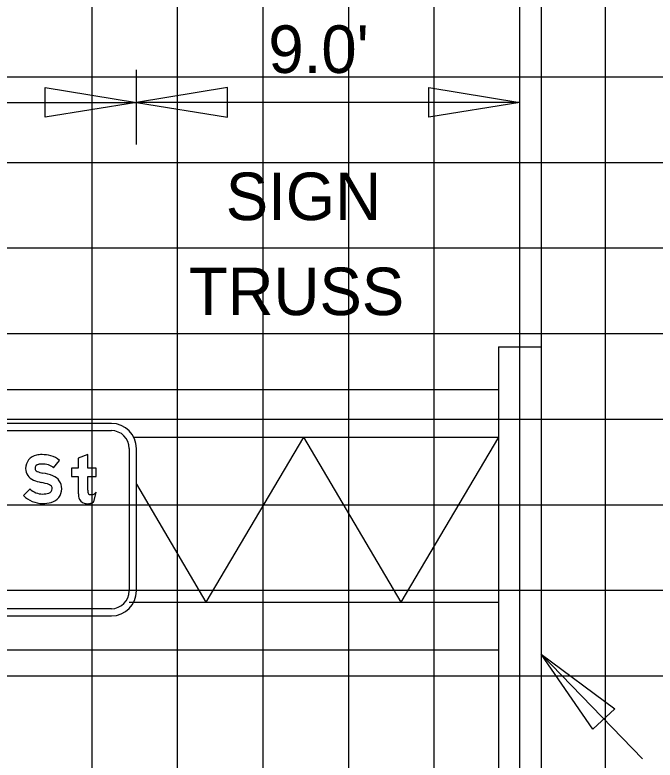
# Model space of a CAD drawing. Extents: x 2193008 to 2198143, y 1236112 to 1237864.
# Drawn here: x 2196170.9 to 2196185.87, y 1237193.14 to 1237210.55 of the extents above; entities that cross this region are included whole.
import ezdxf

# ---------------------------------------------------------------- set-up
doc = ezdxf.new("R2010")
doc.units = 0
for name, color, linetype in [('3', 7, 'Continuous'), ('Default', 7, 'Continuous'), ('GSBWFILL', 7, 'Continuous'), ('GSCOLORFILL', 7, 'Continuous'), ('GSDIMS', 7, 'Continuous'), ('GSOUTLINE', 7, 'Continuous'), ('Level 55', 7, 'Continuous'), ('M-ROADS', 7, 'Continuous')]:
    doc.layers.add(name, color=color, linetype=linetype)

msp = doc.modelspace()

# ---------------------------------------------------------------- linework, layer by layer
at = {"layer": '3'}
for p, q in [((2196183.207, 1237215.441), (2196183.207, 1237202.797)), ((2196182.207, 1237202.797), (2196182.207, 1237178.261)), ((2196183.207, 1237202.797), (2196183.207, 1237178.261)), ((2196185.576, 1237193.167), (2196183.207, 1237195.61))]:
    msp.add_line(p, q, dxfattribs=at)
at = {"layer": 'Default'}
msp.add_line((2196182.707, 1237202.245), (2196182.707, 1237208.856), dxfattribs=at)
at = {"layer": 'GSBWFILL'}
msp.add_line((2196172.748, 1237199.172), (2196172.807, 1237199.401), dxfattribs=at)
for points in [[(2196172.607, 1237199.445), (2196172.607, 1237199.768), (2196172.807, 1237199.768), (2196172.807, 1237199.959), (2196172.607, 1237199.959), (2196172.607, 1237200.278), (2196172.386, 1237200.194), (2196172.386, 1237199.959), (2196172.231, 1237199.959), (2196172.231, 1237199.768), (2196172.386, 1237199.768), (2196172.386, 1237199.378)], [(2196171.81, 1237199.966), (2196171.947, 1237200.141)], [(2196171.258, 1237199.477), (2196171.102, 1237199.319)]]:
    msp.add_lwpolyline(points, dxfattribs=at)
for centre, major_axis, ratio, start_param, end_param in [((2196171.471, 1237199.952), (0, 0.317), 0.999996, 0.202758, 1.570796), ((2196171.539, 1237199.624), (0, 0.652), 0.999996, 0, 0.202758), ((2196171.539, 1237199.476), (0, 0.8), 0.999996, 6.026234, 6.283185), ((2196171.613, 1237199.758), (0, 0.508), 0.999996, 5.565152, 6.026234), ((2196171.471, 1237199.952), (0, 0.0957), 0.999996, 0.202758, 1.570796), ((2196171.539, 1237199.624), (0, 0.431), 0.999996, 0, 0.202758), ((2196171.539, 1237199.476), (0, 0.578), 0.999996, 6.026234, 6.283185), ((2196171.613, 1237199.758), (0, 0.286), 0.999996, 5.523837, 6.026234), ((2196171.448, 1237199.952), (0, 0.294), 0.999996, 1.570796, 2.761249), ((2196171.448, 1237199.952), (0, 0.0724), 0.999996, 1.570796, 2.761249), ((2196171.689, 1237200.555), (0, 0.722), 0.999996, 2.761249, 2.95744), ((2196171.31, 1237198.52), (0, 1.348), 0.999996, 5.918637, 6.099033), ((2196171.689, 1237200.555), (0, 0.944), 0.999996, 2.761249, 2.95744), ((2196171.676, 1237199.478), (0, 0.323), 0.999996, 4.712389, 5.918637), ((2196171.552, 1237199.774), (0, 0.419), 0.999996, 2.360607, 3.141593), ((2196171.31, 1237198.52), (0, 1.127), 0.999996, 5.918637, 6.099033), ((2196171.67, 1237199.478), (0, 0.107), 0.999996, 3.401517, 4.712389), ((2196171.676, 1237199.478), (0, 0.101), 0.999996, 4.712389, 5.918637), ((2196171.67, 1237199.478), (0, 0.329), 0.999996, 3.401517, 4.712389), ((2196171.552, 1237199.774), (0, 0.64), 0.999996, 2.360607, 3.141593), ((2196171.552, 1237199.918), (0, 0.563), 0.999996, 3.141593, 3.401517), ((2196172.816, 1237199.378), (0, 0.43), 0.999991, 1.570796, 1.830698), ((2196173.994, 1237199.445), (0, 1.386), 0.999991, 1.570796, 1.606005), ((2196172.671, 1237199.407), (0, 0.0637), 0.999991, 1.74085, 2.407828), ((2196172.673, 1237199.409), (0, 0.0667), 0.999991, 2.407828, 3.141593), ((2196172.673, 1237199.692), (0, 0.35), 0.999991, 3.141593, 3.310762), ((2196172.718, 1237199.429), (0, 0.083), 0.999991, 3.310762, 3.756278), ((2196172.661, 1237199.51), (0, 0.182), 0.999991, 3.756278, 4.071638), ((2196171.552, 1237199.918), (0, 0.785), 0.999996, 3.141593, 3.401517), ((2196172.574, 1237199.313), (0, 0.18), 0.999991, 1.830698, 2.869526), ((2196172.607, 1237199.432), (0, 0.303), 0.999991, 2.869526, 3.141593), ((2196172.607, 1237199.566), (0, 0.437), 0.999991, 3.141593, 3.205734), ((2196172.624, 1237199.309), (0, 0.18), 0.999991, 3.205734, 3.427755), ((2196172.6, 1237199.39), (0, 0.263), 0.999991, 3.427755, 3.738844)]:
    msp.add_ellipse(centre, major_axis=major_axis, ratio=ratio, start_param=start_param, end_param=end_param, dxfattribs=at)
at = {"layer": 'GSCOLORFILL'}
for p, q in [((2196173.16, 1237201.003), (2196159.34, 1237201.003)), ((2196159.34, 1237200.837), (2196173.16, 1237200.837)), ((2196173.576, 1237200.421), (2196173.576, 1237197.091)), ((2196173.743, 1237197.091), (2196173.743, 1237200.421)), ((2196172.748, 1237199.172), (2196172.807, 1237199.401)), ((2196173.16, 1237196.674), (2196159.342, 1237196.674)), ((2196159.342, 1237196.508), (2196173.16, 1237196.508))]:
    msp.add_line(p, q, dxfattribs=at)
for points in [[(2196172.607, 1237199.445), (2196172.607, 1237199.768), (2196172.807, 1237199.768), (2196172.807, 1237199.959), (2196172.607, 1237199.959), (2196172.607, 1237200.278), (2196172.386, 1237200.194), (2196172.386, 1237199.959), (2196172.231, 1237199.959), (2196172.231, 1237199.768), (2196172.386, 1237199.768), (2196172.386, 1237199.378)], [(2196171.81, 1237199.966), (2196171.947, 1237200.141)], [(2196171.258, 1237199.477), (2196171.102, 1237199.319)]]:
    msp.add_lwpolyline(points, dxfattribs=at)
for centre, radius, start, end in [((2196173.16, 1237200.421), 0.583, 0, 90), ((2196173.16, 1237200.421), 0.416, 0, 90), ((2196173.16, 1237197.091), 0.583, 270, 0), ((2196173.16, 1237197.091), 0.416, 270, 0)]:
    msp.add_arc(centre, radius, start, end, dxfattribs=at)
for centre, major_axis, ratio, start_param, end_param in [((2196171.471, 1237199.952), (0, 0.317), 0.999996, 0.202758, 1.570796), ((2196171.539, 1237199.624), (0, 0.652), 0.999996, 0, 0.202758), ((2196171.539, 1237199.476), (0, 0.8), 0.999996, 6.026234, 6.283185), ((2196171.613, 1237199.758), (0, 0.508), 0.999996, 5.565152, 6.026234), ((2196171.471, 1237199.952), (0, 0.0957), 0.999996, 0.202758, 1.570796), ((2196171.539, 1237199.624), (0, 0.431), 0.999996, 0, 0.202758), ((2196171.539, 1237199.476), (0, 0.578), 0.999996, 6.026234, 6.283185), ((2196171.613, 1237199.758), (0, 0.286), 0.999996, 5.523837, 6.026234), ((2196171.448, 1237199.952), (0, 0.294), 0.999996, 1.570796, 2.761249), ((2196171.448, 1237199.952), (0, 0.0724), 0.999996, 1.570796, 2.761249), ((2196171.689, 1237200.555), (0, 0.722), 0.999996, 2.761249, 2.95744), ((2196171.31, 1237198.52), (0, 1.348), 0.999996, 5.918637, 6.099033), ((2196171.689, 1237200.555), (0, 0.944), 0.999996, 2.761249, 2.95744), ((2196171.676, 1237199.478), (0, 0.323), 0.999996, 4.712389, 5.918637), ((2196171.552, 1237199.774), (0, 0.419), 0.999996, 2.360607, 3.141593), ((2196171.31, 1237198.52), (0, 1.127), 0.999996, 5.918637, 6.099033), ((2196171.67, 1237199.478), (0, 0.107), 0.999996, 3.401517, 4.712389), ((2196171.676, 1237199.478), (0, 0.101), 0.999996, 4.712389, 5.918637), ((2196171.67, 1237199.478), (0, 0.329), 0.999996, 3.401517, 4.712389), ((2196171.552, 1237199.774), (0, 0.64), 0.999996, 2.360607, 3.141593), ((2196171.552, 1237199.918), (0, 0.563), 0.999996, 3.141593, 3.401517), ((2196172.816, 1237199.378), (0, 0.43), 0.999991, 1.570796, 1.830698), ((2196173.994, 1237199.445), (0, 1.386), 0.999991, 1.570796, 1.606005), ((2196172.671, 1237199.407), (0, 0.0637), 0.999991, 1.74085, 2.407828), ((2196172.673, 1237199.409), (0, 0.0667), 0.999991, 2.407828, 3.141593), ((2196172.673, 1237199.692), (0, 0.35), 0.999991, 3.141593, 3.310762), ((2196172.718, 1237199.429), (0, 0.083), 0.999991, 3.310762, 3.756278), ((2196172.661, 1237199.51), (0, 0.182), 0.999991, 3.756278, 4.071638), ((2196171.552, 1237199.918), (0, 0.785), 0.999996, 3.141593, 3.401517), ((2196172.574, 1237199.313), (0, 0.18), 0.999991, 1.830698, 2.869526), ((2196172.607, 1237199.432), (0, 0.303), 0.999991, 2.869526, 3.141593), ((2196172.607, 1237199.566), (0, 0.437), 0.999991, 3.141593, 3.205734), ((2196172.624, 1237199.309), (0, 0.18), 0.999991, 3.205734, 3.427755), ((2196172.6, 1237199.39), (0, 0.263), 0.999991, 3.427755, 3.738844)]:
    msp.add_ellipse(centre, major_axis=major_axis, ratio=ratio, start_param=start_param, end_param=end_param, dxfattribs=at)
at = {"layer": 'GSDIMS'}
for p, q in [((2196173.743, 1237207.526), (2196173.743, 1237209.267)), ((2196158.758, 1237208.509), (2196173.743, 1237208.509)), ((2196182.707, 1237208.509), (2196173.743, 1237208.509)), ((2196182.207, 1237202.797), (2196183.207, 1237202.797)), ((2196158.758, 1237201.797), (2196182.207, 1237201.797)), ((2196173.678, 1237200.687), (2196182.207, 1237200.687)), ((2196177.649, 1237200.687), (2196175.371, 1237196.824)), ((2196177.649, 1237200.687), (2196179.928, 1237196.824)), ((2196182.207, 1237200.687), (2196179.928, 1237196.824)), ((2196173.743, 1237199.585), (2196175.371, 1237196.824)), ((2196173.576, 1237196.824), (2196182.207, 1237196.824)), ((2196158.758, 1237195.714), (2196182.207, 1237195.714))]:
    msp.add_line(p, q, dxfattribs=at)
for points in [[(2196173.743, 1237208.509), (2196171.614, 1237208.162), (2196171.614, 1237208.856)], [(2196173.743, 1237208.509), (2196175.871, 1237208.162), (2196175.871, 1237208.856)], [(2196182.707, 1237208.509), (2196180.578, 1237208.162), (2196180.578, 1237208.856)], [(2196183.207, 1237195.61), (2196184.929, 1237194.338), (2196184.415, 1237193.86)]]:
    msp.add_lwpolyline(points, close=True, dxfattribs=at)
at = {"layer": 'GSOUTLINE'}
msp.add_line((2196172.748, 1237199.172), (2196172.807, 1237199.401), dxfattribs=at)
for points in [[(2196172.607, 1237199.445), (2196172.607, 1237199.768), (2196172.807, 1237199.768), (2196172.807, 1237199.959), (2196172.607, 1237199.959), (2196172.607, 1237200.278), (2196172.386, 1237200.194), (2196172.386, 1237199.959), (2196172.231, 1237199.959), (2196172.231, 1237199.768), (2196172.386, 1237199.768), (2196172.386, 1237199.378)], [(2196171.81, 1237199.966), (2196171.947, 1237200.141)], [(2196171.258, 1237199.477), (2196171.102, 1237199.319)]]:
    msp.add_lwpolyline(points, dxfattribs=at)
for centre, major_axis, ratio, start_param, end_param in [((2196171.471, 1237199.952), (0, 0.317), 0.999996, 0.202758, 1.570796), ((2196171.539, 1237199.624), (0, 0.652), 0.999996, 0, 0.202758), ((2196171.539, 1237199.476), (0, 0.8), 0.999996, 6.026234, 6.283185), ((2196171.613, 1237199.758), (0, 0.508), 0.999996, 5.565152, 6.026234), ((2196171.471, 1237199.952), (0, 0.0957), 0.999996, 0.202758, 1.570796), ((2196171.539, 1237199.624), (0, 0.431), 0.999996, 0, 0.202758), ((2196171.539, 1237199.476), (0, 0.578), 0.999996, 6.026234, 6.283185), ((2196171.613, 1237199.758), (0, 0.286), 0.999996, 5.523837, 6.026234), ((2196171.448, 1237199.952), (0, 0.294), 0.999996, 1.570796, 2.761249), ((2196171.448, 1237199.952), (0, 0.0724), 0.999996, 1.570796, 2.761249), ((2196171.689, 1237200.555), (0, 0.722), 0.999996, 2.761249, 2.95744), ((2196171.31, 1237198.52), (0, 1.348), 0.999996, 5.918637, 6.099033), ((2196171.689, 1237200.555), (0, 0.944), 0.999996, 2.761249, 2.95744), ((2196171.676, 1237199.478), (0, 0.323), 0.999996, 4.712389, 5.918637), ((2196171.552, 1237199.774), (0, 0.419), 0.999996, 2.360607, 3.141593), ((2196171.31, 1237198.52), (0, 1.127), 0.999996, 5.918637, 6.099033), ((2196171.67, 1237199.478), (0, 0.107), 0.999996, 3.401517, 4.712389), ((2196171.676, 1237199.478), (0, 0.101), 0.999996, 4.712389, 5.918637), ((2196171.67, 1237199.478), (0, 0.329), 0.999996, 3.401517, 4.712389), ((2196171.552, 1237199.774), (0, 0.64), 0.999996, 2.360607, 3.141593), ((2196171.552, 1237199.918), (0, 0.563), 0.999996, 3.141593, 3.401517), ((2196172.816, 1237199.378), (0, 0.43), 0.999991, 1.570796, 1.830698), ((2196173.994, 1237199.445), (0, 1.386), 0.999991, 1.570796, 1.606005), ((2196172.671, 1237199.407), (0, 0.0637), 0.999991, 1.74085, 2.407828), ((2196172.673, 1237199.409), (0, 0.0667), 0.999991, 2.407828, 3.141593), ((2196172.673, 1237199.692), (0, 0.35), 0.999991, 3.141593, 3.310762), ((2196172.718, 1237199.429), (0, 0.083), 0.999991, 3.310762, 3.756278), ((2196172.661, 1237199.51), (0, 0.182), 0.999991, 3.756278, 4.071638), ((2196171.552, 1237199.918), (0, 0.785), 0.999996, 3.141593, 3.401517), ((2196172.574, 1237199.313), (0, 0.18), 0.999991, 1.830698, 2.869526), ((2196172.607, 1237199.432), (0, 0.303), 0.999991, 2.869526, 3.141593), ((2196172.607, 1237199.566), (0, 0.437), 0.999991, 3.141593, 3.205734), ((2196172.624, 1237199.309), (0, 0.18), 0.999991, 3.205734, 3.427755), ((2196172.6, 1237199.39), (0, 0.263), 0.999991, 3.427755, 3.738844)]:
    msp.add_ellipse(centre, major_axis=major_axis, ratio=ratio, start_param=start_param, end_param=end_param, dxfattribs=at)
at = {"layer": 'M-ROADS'}
for p, q in [((2196172.707, 1237163.106), (2196172.707, 1237223.106)), ((2196174.707, 1237163.106), (2196174.707, 1237223.106)), ((2196176.707, 1237163.106), (2196176.707, 1237223.106)), ((2196178.707, 1237163.106), (2196178.707, 1237223.106)), ((2196180.707, 1237163.106), (2196180.707, 1237223.106)), ((2196182.707, 1237163.106), (2196182.707, 1237223.106)), ((2196184.707, 1237163.106), (2196184.707, 1237223.106)), ((2196074.707, 1237209.106), (2196204.707, 1237209.106)), ((2196074.707, 1237207.106), (2196204.707, 1237207.106)), ((2196074.707, 1237205.106), (2196204.707, 1237205.106)), ((2196074.707, 1237203.106), (2196204.707, 1237203.106)), ((2196074.707, 1237201.106), (2196204.707, 1237201.106)), ((2196074.707, 1237199.106), (2196204.707, 1237199.106)), ((2196074.707, 1237197.106), (2196204.707, 1237197.106)), ((2196074.707, 1237195.106), (2196204.707, 1237195.106))]:
    msp.add_line(p, q, dxfattribs=at)

# ---------------------------------------------------------------- texts
at = {"layer": 'Level 55'}
for s, p in [("9.0'", (2196176.829, 1237209.197)), ('SIGN', (2196175.833, 1237205.757)), ('TRUSS', (2196174.971, 1237203.536))]:
    msp.add_text(s, height=1.1105, dxfattribs=at).set_placement(p)

doc.saveas('drawing.dxf')
